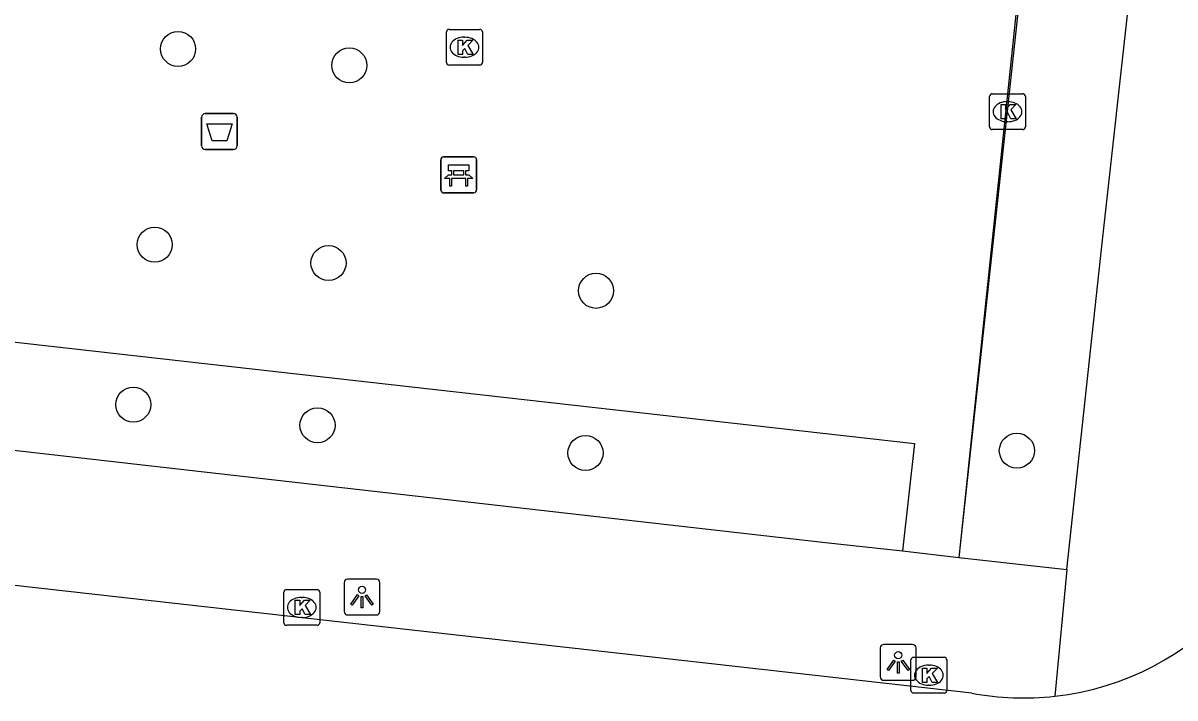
# Model space of a CAD drawing. Extents: x 162082 to 163393, y 388091 to 388632.
# Drawn here: x 162977.62 to 163009.74, y 388449 to 388467.82 of the extents above; entities that cross this region are included whole.
import ezdxf

# ---------------------------------------------------------------- set-up
doc = ezdxf.new("R2010")
doc.units = 0
for name, color, linetype in [('IMGEO_Afvalbak', 7, 'Continuous'), ('IMGEO_Bank', 7, 'Continuous'), ('IMGEO_Boom', 7, 'Continuous'), ('IMGEO_Hek', 7, 'Continuous'), ('IMGEO_Kolk', 7, 'Continuous'), ('IMGEO_Lichtpunt', 7, 'Continuous'), ('IMGEO_Rijbaan_lokaal_open', 7, 'Continuous'), ('IMGEO_Voetpad_open', 7, 'Continuous')]:
    doc.layers.add(name, color=color, linetype=linetype)

msp = doc.modelspace()

# ---------------------------------------------------------------- linework, layer by layer
at = {"layer": 'IMGEO_Afvalbak'}
for p, q in [((162982.597, 388464.392), (162982.597, 388465.192)), ((162982.597, 388465.192), (162982.597, 388464.392)), ((162982.697, 388465.292), (162983.487, 388465.292)), ((162983.487, 388465.292), (162982.697, 388465.292)), ((162983.587, 388465.192), (162983.587, 388464.392)), ((162983.587, 388464.392), (162983.587, 388465.192)), ((162983.487, 388464.292), (162982.697, 388464.292)), ((162982.697, 388464.292), (162983.487, 388464.292))]:
    msp.add_line(p, q, dxfattribs=at)
msp.add_lwpolyline([(162982.74, 388465.006), (162983.444, 388465.006), (162983.295, 388464.536), (162982.889, 388464.536), (162982.74, 388465.006)], dxfattribs=at)
for centre, start, end in [((162982.697, 388465.192), 90, 180), ((162982.697, 388465.192), 90, 180), ((162983.487, 388465.192), 0, 90), ((162983.487, 388465.192), 360, 90), ((162982.697, 388464.392), 180, 270), ((162982.697, 388464.392), 180, 270), ((162983.487, 388464.392), 270, 0), ((162983.487, 388464.392), 270, 0)]:
    msp.add_arc(centre, 0.1, start, end, dxfattribs=at)
at = {"layer": 'IMGEO_Bank'}
for p, q in [((162989.266, 388463.159), (162989.266, 388464)), ((162989.266, 388464), (162989.266, 388463.159)), ((162989.341, 388464.084), (162990.182, 388464.084)), ((162990.182, 388464.084), (162989.341, 388464.084)), ((162990.266, 388464.009), (162990.266, 388463.168)), ((162990.266, 388463.168), (162990.266, 388464.009)), ((162989.575, 388463.59), (162989.575, 388463.696)), ((162989.619, 388463.696), (162989.619, 388463.59)), ((162989.907, 388463.702), (162989.625, 388463.702)), ((162989.625, 388463.584), (162989.907, 388463.584)), ((162989.913, 388463.59), (162989.913, 388463.696)), ((162989.957, 388463.696), (162989.957, 388463.59)), ((162989.963, 388463.482), (162989.57, 388463.482)), ((162990.191, 388463.084), (162989.35, 388463.084)), ((162989.35, 388463.084), (162990.191, 388463.084))]:
    msp.add_line(p, q, dxfattribs=at)
for points in [[(162989.513, 388463.482), (162989.371, 388463.482), (162989.483, 388463.584), (162989.569, 388463.584)], [(162989.569, 388463.702), (162989.483, 388463.702), (162989.483, 388463.863), (162990.046, 388463.863), (162990.046, 388463.702), (162989.963, 388463.702)], [(162989.963, 388463.584), (162990.046, 388463.584), (162990.158, 388463.482), (162990.019, 388463.482)], [(162989.563, 388463.475), (162989.563, 388463.268), (162989.52, 388463.268), (162989.52, 388463.475)], [(162990.013, 388463.475), (162990.013, 388463.268), (162989.969, 388463.268), (162989.969, 388463.475)]]:
    msp.add_lwpolyline(points, dxfattribs=at)
for centre, radius, start, end in [((162989.344, 388464.006), 0.0779, 92.4484, 184.2845), ((162989.344, 388464.006), 0.0779, 92.4484, 184.2845), ((162990.188, 388464.006), 0.0779, 2.4484, 94.2845), ((162990.188, 388464.006), 0.0779, 2.4484, 94.2845), ((162989.568, 388463.695), 0.00671, 2.8957, 87.1043), ((162989.568, 388463.591), 0.00671, 272.8957, 357.1043), ((162989.625, 388463.695), 0.00671, 92.8957, 177.1043), ((162989.625, 388463.591), 0.00671, 182.8957, 267.1043), ((162989.907, 388463.695), 0.00671, 2.8957, 87.1043), ((162989.907, 388463.591), 0.00671, 272.8957, 357.1043), ((162989.964, 388463.695), 0.00671, 92.8957, 177.1043), ((162989.964, 388463.591), 0.00671, 182.8957, 267.1043), ((162989.513, 388463.475), 0.00671, 2.8957, 87.1043), ((162989.57, 388463.475), 0.00671, 92.8957, 177.1043), ((162989.962, 388463.475), 0.00671, 2.8957, 87.1043), ((162990.019, 388463.475), 0.00671, 92.8957, 177.1043), ((162989.344, 388463.162), 0.0779, 182.4484, 274.2845), ((162989.344, 388463.162), 0.0779, 182.4484, 274.2845), ((162990.188, 388463.162), 0.0779, 272.4484, 4.2845), ((162990.188, 388463.162), 0.0779, 272.4484, 4.2845)]:
    msp.add_arc(centre, radius, start, end, dxfattribs=at)
at = {"layer": 'IMGEO_Boom'}
for centre in [(162981.941, 388467.097), (162986.713, 388466.637), (162981.289, 388461.64), (162986.135, 388461.125), (162993.598, 388460.352), (162980.688, 388457.18), (162985.828, 388456.604), (162993.303, 388455.831), (163005.334, 388455.892)]:
    msp.add_circle(centre, 0.489, dxfattribs=at)
at = {"layer": 'IMGEO_Hek'}
for points in [[(163006.984, 388484.092), (163003.718, 388452.92)], [(162971.294, 388459.612), (163002.482, 388456.095)]]:
    msp.add_lwpolyline(points, dxfattribs=at)
at = {"layer": 'IMGEO_Kolk'}
for p, q in [((162989.426, 388466.717), (162989.426, 388467.569)), ((162989.501, 388467.643), (162990.353, 388467.643)), ((162990.427, 388467.569), (162990.427, 388466.717)), ((162989.914, 388467.423), (162989.939, 388467.423)), ((162989.937, 388466.863), (162989.912, 388466.863)), ((162990.353, 388466.643), (162989.501, 388466.643)), ((163004.647, 388465.847), (163005.499, 388465.847)), ((163004.572, 388464.921), (163004.572, 388465.773)), ((163005.06, 388465.627), (163005.085, 388465.627)), ((163005.573, 388465.773), (163005.573, 388464.921)), ((163005.083, 388465.067), (163005.058, 388465.067)), ((163005.499, 388464.847), (163004.647, 388464.847)), ((162984.963, 388452.024), (162985.815, 388452.024)), ((162984.888, 388451.098), (162984.888, 388451.95)), ((162985.376, 388451.804), (162985.401, 388451.804)), ((162985.889, 388451.95), (162985.889, 388451.098)), ((162985.399, 388451.244), (162985.374, 388451.244)), ((162985.815, 388451.024), (162984.963, 388451.024)), ((163002.455, 388450.134), (163003.307, 388450.134)), ((163002.38, 388449.208), (163002.38, 388450.06)), ((163002.868, 388449.914), (163002.893, 388449.914)), ((163003.381, 388450.06), (163003.381, 388449.208)), ((163003.307, 388449.134), (163002.455, 388449.134)), ((163002.891, 388449.354), (163002.866, 388449.354))]:
    msp.add_line(p, q, dxfattribs=at)
for points in [[(162989.426, 388466.717), (162989.426, 388467.569)], [(162989.501, 388467.643), (162990.353, 388467.643)], [(162990.427, 388467.569), (162990.427, 388466.717)], [(162989.747, 388467.343), (162989.87, 388467.343), (162989.87, 388467.192), (162990, 388467.343), (162990.164, 388467.343), (162990.018, 388467.192), (162990.171, 388466.943), (162990.019, 388466.943), (162989.934, 388467.107), (162989.87, 388467.04), (162989.87, 388466.943), (162989.747, 388466.943), (162989.747, 388467.343)], [(162990.353, 388466.643), (162989.501, 388466.643)], [(163004.647, 388465.847), (163005.499, 388465.847)], [(163004.572, 388464.921), (163004.572, 388465.773)], [(163004.893, 388465.547), (163005.016, 388465.547), (163005.016, 388465.396), (163005.146, 388465.547), (163005.31, 388465.547), (163005.164, 388465.396), (163005.317, 388465.147), (163005.165, 388465.147), (163005.08, 388465.311), (163005.016, 388465.244), (163005.016, 388465.147), (163004.893, 388465.147), (163004.893, 388465.547)], [(163005.573, 388465.773), (163005.573, 388464.921)], [(163005.499, 388464.847), (163004.647, 388464.847)], [(162984.963, 388452.024), (162985.815, 388452.024)], [(162984.888, 388451.098), (162984.888, 388451.95)], [(162985.209, 388451.724), (162985.332, 388451.724), (162985.332, 388451.573), (162985.462, 388451.724), (162985.626, 388451.724), (162985.48, 388451.573), (162985.633, 388451.324), (162985.481, 388451.324), (162985.396, 388451.488), (162985.332, 388451.421), (162985.332, 388451.324), (162985.209, 388451.324), (162985.209, 388451.724)], [(162985.889, 388451.95), (162985.889, 388451.098)], [(162985.815, 388451.024), (162984.963, 388451.024)], [(163002.455, 388450.134), (163003.307, 388450.134)], [(163002.38, 388449.208), (163002.38, 388450.06)], [(163002.701, 388449.834), (163002.824, 388449.834), (163002.824, 388449.683), (163002.954, 388449.834), (163003.118, 388449.834), (163002.972, 388449.683), (163003.125, 388449.434), (163002.973, 388449.434), (163002.888, 388449.598), (163002.824, 388449.531), (163002.824, 388449.434), (163002.701, 388449.434), (163002.701, 388449.834)], [(163003.381, 388450.06), (163003.381, 388449.208)], [(163003.307, 388449.134), (163002.455, 388449.134)]]:
    msp.add_lwpolyline(points, dxfattribs=at)
for centre, start, end in [((162989.503, 388467.567), 91.552, 178.448), ((162989.503, 388467.567), 91.552, 178.448), ((162990.351, 388467.567), 1.552, 88.448), ((162990.351, 388467.567), 1.552, 88.448), ((162989.503, 388466.719), 181.552, 268.448), ((162989.503, 388466.719), 181.552, 268.448), ((162990.351, 388466.719), 271.552, 358.448), ((162990.351, 388466.719), 271.552, 358.448), ((163004.649, 388465.771), 91.552, 178.448), ((163004.649, 388465.771), 91.552, 178.448), ((163005.497, 388465.771), 1.552, 88.448), ((163005.497, 388465.771), 1.552, 88.448), ((163004.649, 388464.923), 181.552, 268.448), ((163004.649, 388464.923), 181.552, 268.448), ((163005.497, 388464.923), 271.552, 358.448), ((163005.497, 388464.923), 271.552, 358.448), ((162984.965, 388451.948), 91.552, 178.448), ((162984.965, 388451.948), 91.552, 178.448), ((162985.813, 388451.948), 1.552, 88.448), ((162985.813, 388451.948), 1.552, 88.448), ((162984.965, 388451.1), 181.552, 268.448), ((162984.965, 388451.1), 181.552, 268.448), ((162985.813, 388451.1), 271.552, 358.448), ((162985.813, 388451.1), 271.552, 358.448), ((163002.457, 388450.058), 91.552, 178.448), ((163002.457, 388450.058), 91.552, 178.448), ((163003.305, 388450.058), 1.552, 88.448), ((163003.305, 388450.058), 1.552, 88.448), ((163002.457, 388449.21), 181.552, 268.448), ((163002.457, 388449.21), 181.552, 268.448), ((163003.305, 388449.21), 271.552, 358.448), ((163003.305, 388449.21), 271.552, 358.448)]:
    msp.add_arc(centre, 0.0765, start, end, dxfattribs=at)
for centre, major_axis, ratio, start_param, end_param in [((162989.913, 388467.143), (-0.387, 0.002), 0.722429, 4.712389, 7.853982), ((162989.938, 388467.143), (-0.39, 0.002), 0.717154, 1.570796, 4.712389), ((163005.059, 388465.347), (-0.387, 0.002), 0.722429, 4.712389, 7.853982), ((163005.084, 388465.347), (-0.39, 0.002), 0.717154, 1.570796, 4.712389), ((162985.375, 388451.524), (-0.387, 0.002), 0.722429, 4.712389, 7.853982), ((162985.4, 388451.524), (-0.39, 0.002), 0.717154, 1.570796, 4.712389), ((163002.867, 388449.634), (-0.387, 0.002), 0.722429, 4.712389, 7.853982), ((163002.892, 388449.634), (-0.39, 0.002), 0.717154, 1.570796, 4.712389)]:
    msp.add_ellipse(centre, major_axis=major_axis, ratio=ratio, start_param=start_param, end_param=end_param, dxfattribs=at)
at = {"layer": 'IMGEO_Lichtpunt'}
for p, q in [((162986.571, 388452.215), (162986.571, 388451.408)), ((162986.571, 388452.215), (162986.571, 388451.408)), ((162987.473, 388452.31), (162986.665, 388452.31)), ((162987.473, 388452.31), (162986.665, 388452.31)), ((162987.567, 388451.408), (162987.567, 388452.215)), ((162987.567, 388451.408), (162987.567, 388452.215)), ((162986.665, 388451.314), (162987.473, 388451.314)), ((162986.665, 388451.314), (162987.473, 388451.314)), ((163002.428, 388450.488), (163001.62, 388450.488)), ((163002.428, 388450.488), (163001.62, 388450.488)), ((163001.526, 388450.393), (163001.526, 388449.586)), ((163001.526, 388450.393), (163001.526, 388449.586)), ((163002.522, 388449.586), (163002.522, 388450.393)), ((163002.522, 388449.586), (163002.522, 388450.393)), ((163001.62, 388449.492), (163002.428, 388449.492)), ((163001.62, 388449.492), (163002.428, 388449.492))]:
    msp.add_line(p, q, dxfattribs=at)
for points in [[(162986.945, 388451.879), (162986.984, 388451.851), (162986.796, 388451.589), (162986.758, 388451.616), (162986.945, 388451.879)], [(162987.047, 388451.831), (162987.094, 388451.831), (162987.094, 388451.509), (162987.047, 388451.509), (162987.047, 388451.831)], [(162987.157, 388451.851), (162987.195, 388451.878), (162987.382, 388451.616), (162987.343, 388451.588), (162987.157, 388451.851)], [(163001.9, 388450.057), (163001.939, 388450.029), (163001.751, 388449.767), (163001.713, 388449.794), (163001.9, 388450.057)], [(163002.002, 388450.009), (163002.049, 388450.009), (163002.049, 388449.687), (163002.002, 388449.687), (163002.002, 388450.009)], [(163002.112, 388450.029), (163002.15, 388450.056), (163002.337, 388449.794), (163002.298, 388449.766), (163002.112, 388450.029)]]:
    msp.add_lwpolyline(points, dxfattribs=at)
for centre in [(162987.07, 388452.013), (163002.025, 388450.191)]:
    msp.add_circle(centre, 0.0994, dxfattribs=at)
for centre, start, end in [((162986.665, 388452.215), 90, 180), ((162986.665, 388452.215), 90, 180), ((162987.473, 388452.215), 0, 90), ((162987.473, 388452.215), 0, 90), ((162986.665, 388451.408), 180, 270), ((162986.665, 388451.408), 180, 270), ((162987.473, 388451.408), 270, 0), ((162987.473, 388451.408), 270, 360), ((163001.62, 388450.393), 90, 180), ((163001.62, 388450.393), 90, 180), ((163002.428, 388450.393), 0, 90), ((163002.428, 388450.393), 0, 90), ((163001.62, 388449.586), 180, 270), ((163001.62, 388449.586), 180, 270), ((163002.428, 388449.586), 270, 0), ((163002.428, 388449.586), 270, 360)]:
    msp.add_arc(centre, 0.0946, start, end, dxfattribs=at)
at = {"layer": 'IMGEO_Rijbaan_lokaal_open'}
msp.add_lwpolyline([(163004.074, 388449.133), (162999.793, 388449.616), (162967.209, 388453.279)], dxfattribs=at)
for centre, radius, start, end in [((163005.52, 388456.82), 7.821, 276.4241, 359.7873), ((163005.518, 388456.831), 7.832, 259.3759, 276.4294)]:
    msp.add_arc(centre, radius, start, end, dxfattribs=at)
at = {"layer": 'IMGEO_Voetpad_open'}
for points in [[(163007.019, 388483.39), (163003.718, 388452.92)], [(163006.728, 388452.585), (163007.709, 388461.677), (163010.117, 388483.387)], [(162970.969, 388456.63), (162971.294, 388459.612), (163002.482, 388456.095), (163002.145, 388453.098)], [(162970.969, 388456.63), (162998.686, 388453.481), (163000, 388453.336), (163002.145, 388453.098)], [(163002.145, 388453.098), (163003.718, 388452.92)], [(163003.718, 388452.92), (163006.728, 388452.585)], [(163006.728, 388452.585), (163006.395, 388449.048)]]:
    msp.add_lwpolyline(points, dxfattribs=at)

doc.saveas('drawing.dxf')
